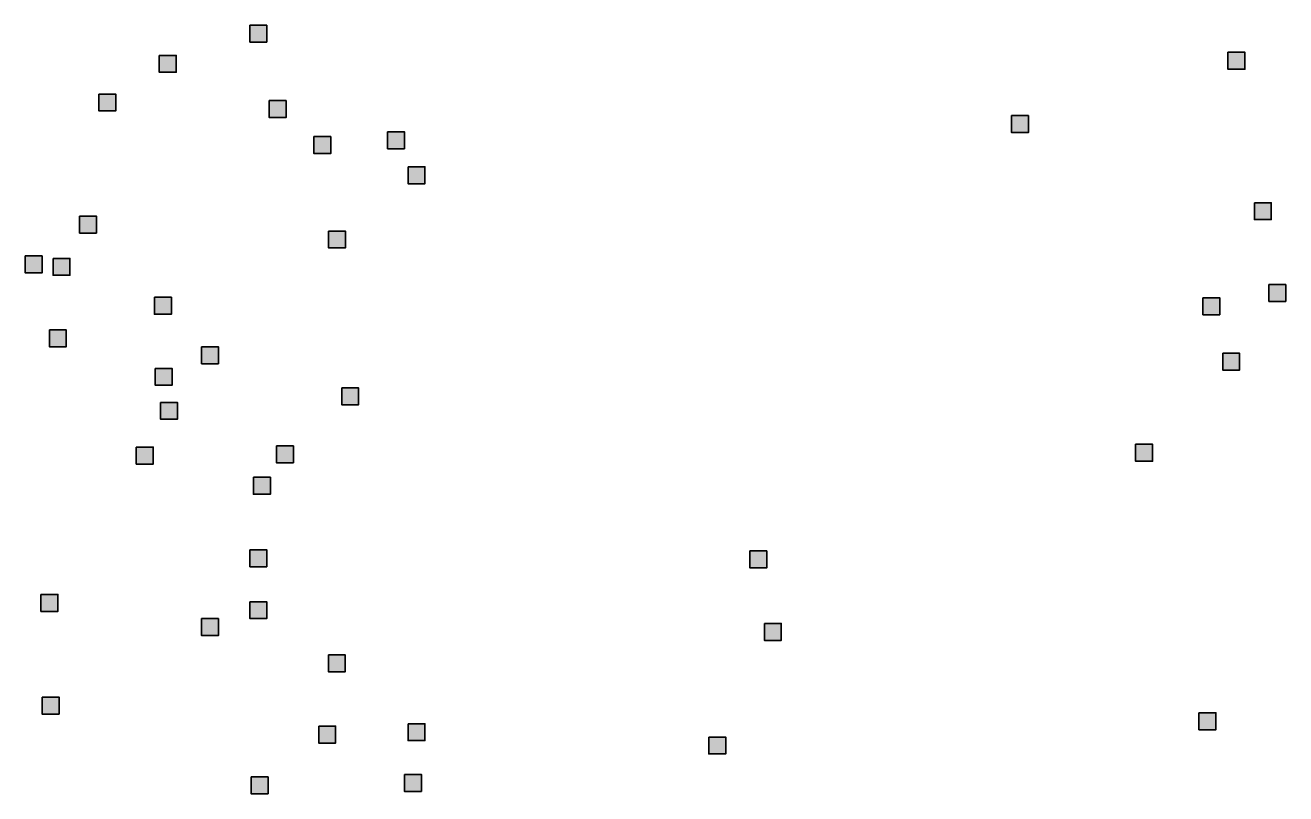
# Model space of a CAD drawing. Extents: x 445.4 to 500, y 8728.7 to 8784.
# Drawn here: x 449.998 to 454.32, y 8742.622 to 8745.258 of the extents above; entities that cross this region are included whole.
import ezdxf

# ---------------------------------------------------------------- set-up
doc = ezdxf.new("R2010")
doc.units = 0
doc.header["$LTSCALE"] = 0.064
doc.layers.add('2', color=7, linetype='Continuous', lineweight=25)

msp = doc.modelspace()

# ---------------------------------------------------------------- hatches: boundary and pattern name
at = {"layer": '2'}
for points in [[(450.7678, 8745.2583), (450.8258, 8745.2583), (450.8258, 8745.2003), (450.7678, 8745.2003)], [(450.4572, 8745.1547), (450.5152, 8745.1547), (450.5152, 8745.0967), (450.4572, 8745.0967)], [(454.1215, 8745.1654), (454.1795, 8745.1654), (454.1795, 8745.1074), (454.1215, 8745.1074)], [(450.2502, 8745.0221), (450.3082, 8745.0221), (450.3082, 8744.9641), (450.2502, 8744.9641)], [(450.834, 8744.9996), (450.892, 8744.9996), (450.892, 8744.9416), (450.834, 8744.9416)], [(453.3795, 8744.9481), (453.4375, 8744.9481), (453.4375, 8744.8901), (453.3795, 8744.8901)], [(451.2399, 8744.8928), (451.2979, 8744.8928), (451.2979, 8744.8348), (451.2399, 8744.8348)], [(450.9873, 8744.8762), (451.0453, 8744.8762), (451.0453, 8744.8182), (450.9873, 8744.8182)], [(451.3103, 8744.7726), (451.3683, 8744.7726), (451.3683, 8744.7146), (451.3103, 8744.7146)], [(454.212, 8744.6493), (454.27, 8744.6493), (454.27, 8744.5913), (454.212, 8744.5913)], [(450.1839, 8744.6035), (450.2419, 8744.6035), (450.2419, 8744.5455), (450.1839, 8744.5455)], [(451.0375, 8744.5522), (451.0955, 8744.5522), (451.0955, 8744.4942), (451.0375, 8744.4942)], [(449.9975, 8744.4668), (450.0555, 8744.4668), (450.0555, 8744.4088), (449.9975, 8744.4088)], [(450.0928, 8744.4585), (450.1508, 8744.4585), (450.1508, 8744.4005), (450.0928, 8744.4005)], [(454.2618, 8744.3686), (454.3198, 8744.3686), (454.3198, 8744.3106), (454.2618, 8744.3106)], [(450.4407, 8744.3251), (450.4987, 8744.3251), (450.4987, 8744.2671), (450.4407, 8744.2671)], [(454.0356, 8744.3233), (454.0936, 8744.3233), (454.0936, 8744.2653), (454.0356, 8744.2653)], [(450.0804, 8744.2132), (450.1384, 8744.2132), (450.1384, 8744.1552), (450.0804, 8744.1552)], [(450.6022, 8744.1552), (450.6602, 8744.1552), (450.6602, 8744.0972), (450.6022, 8744.0972)], [(454.1034, 8744.1332), (454.1614, 8744.1332), (454.1614, 8744.0752), (454.1034, 8744.0752)], [(450.4433, 8744.0812), (450.5013, 8744.0812), (450.5013, 8744.0232), (450.4433, 8744.0232)], [(451.0826, 8744.0143), (451.1406, 8744.0143), (451.1406, 8743.9563), (451.0826, 8743.9563)], [(450.4614, 8743.9646), (450.5194, 8743.9646), (450.5194, 8743.9066), (450.4614, 8743.9066)], [(450.3785, 8743.8112), (450.4365, 8743.8112), (450.4365, 8743.7532), (450.3785, 8743.7532)], [(450.8589, 8743.8154), (450.9169, 8743.8154), (450.9169, 8743.7574), (450.8589, 8743.7574)], [(453.8048, 8743.8208), (453.8628, 8743.8208), (453.8628, 8743.7628), (453.8048, 8743.7628)], [(450.7802, 8743.7076), (450.8382, 8743.7076), (450.8382, 8743.6496), (450.7802, 8743.6496)], [(450.7678, 8743.459), (450.8258, 8743.459), (450.8258, 8743.401), (450.7678, 8743.401)], [(452.4823, 8743.4549), (452.5403, 8743.4549), (452.5403, 8743.3969), (452.4823, 8743.3969)], [(450.0514, 8743.3057), (450.1094, 8743.3057), (450.1094, 8743.2477), (450.0514, 8743.2477)], [(450.7678, 8743.2808), (450.8258, 8743.2808), (450.8258, 8743.2228), (450.7678, 8743.2228)], [(450.6022, 8743.2228), (450.6602, 8743.2228), (450.6602, 8743.1648), (450.6022, 8743.1648)], [(452.532, 8743.2062), (452.59, 8743.2062), (452.59, 8743.1482), (452.532, 8743.1482)], [(451.037, 8743.0985), (451.095, 8743.0985), (451.095, 8743.0405), (451.037, 8743.0405)], [(450.0555, 8742.9535), (450.1135, 8742.9535), (450.1135, 8742.8955), (450.0555, 8742.8955)], [(454.022, 8742.8999), (454.08, 8742.8999), (454.08, 8742.8419), (454.022, 8742.8419)], [(451.0039, 8742.854), (451.0619, 8742.854), (451.0619, 8742.796), (451.0039, 8742.796)], [(451.3103, 8742.8623), (451.3683, 8742.8623), (451.3683, 8742.8043), (451.3103, 8742.8043)], [(452.3415, 8742.8167), (452.3995, 8742.8167), (452.3995, 8742.7587), (452.3415, 8742.7587)], [(450.772, 8742.68), (450.83, 8742.68), (450.83, 8742.622), (450.772, 8742.622)], [(451.2979, 8742.6883), (451.3559, 8742.6883), (451.3559, 8742.6303), (451.2979, 8742.6303)]]:
    msp.add_hatch(color=256, dxfattribs=at).paths.add_polyline_path(points)

# ---------------------------------------------------------------- linework, layer by layer
for points in [[(450.7678, 8745.2583), (450.8258, 8745.2583), (450.8258, 8745.2003), (450.7678, 8745.2003)], [(450.4572, 8745.1547), (450.5152, 8745.1547), (450.5152, 8745.0967), (450.4572, 8745.0967)], [(454.1215, 8745.1654), (454.1795, 8745.1654), (454.1795, 8745.1074), (454.1215, 8745.1074)], [(450.2502, 8745.0221), (450.3082, 8745.0221), (450.3082, 8744.9641), (450.2502, 8744.9641)], [(450.834, 8744.9996), (450.892, 8744.9996), (450.892, 8744.9416), (450.834, 8744.9416)], [(453.3795, 8744.9481), (453.4375, 8744.9481), (453.4375, 8744.8901), (453.3795, 8744.8901)], [(451.2399, 8744.8928), (451.2979, 8744.8928), (451.2979, 8744.8348), (451.2399, 8744.8348)], [(450.9873, 8744.8762), (451.0453, 8744.8762), (451.0453, 8744.8182), (450.9873, 8744.8182)], [(451.3103, 8744.7726), (451.3683, 8744.7726), (451.3683, 8744.7146), (451.3103, 8744.7146)], [(454.212, 8744.6493), (454.27, 8744.6493), (454.27, 8744.5913), (454.212, 8744.5913)], [(450.1839, 8744.6035), (450.2419, 8744.6035), (450.2419, 8744.5455), (450.1839, 8744.5455)], [(451.0375, 8744.5522), (451.0955, 8744.5522), (451.0955, 8744.4942), (451.0375, 8744.4942)], [(449.9975, 8744.4668), (450.0555, 8744.4668), (450.0555, 8744.4088), (449.9975, 8744.4088)], [(450.0928, 8744.4585), (450.1508, 8744.4585), (450.1508, 8744.4005), (450.0928, 8744.4005)], [(454.2618, 8744.3686), (454.3198, 8744.3686), (454.3198, 8744.3106), (454.2618, 8744.3106)], [(450.4407, 8744.3251), (450.4987, 8744.3251), (450.4987, 8744.2671), (450.4407, 8744.2671)], [(454.0356, 8744.3233), (454.0936, 8744.3233), (454.0936, 8744.2653), (454.0356, 8744.2653)], [(450.0804, 8744.2132), (450.1384, 8744.2132), (450.1384, 8744.1552), (450.0804, 8744.1552)], [(450.6022, 8744.1552), (450.6602, 8744.1552), (450.6602, 8744.0972), (450.6022, 8744.0972)], [(454.1034, 8744.1332), (454.1614, 8744.1332), (454.1614, 8744.0752), (454.1034, 8744.0752)], [(450.4433, 8744.0812), (450.5013, 8744.0812), (450.5013, 8744.0232), (450.4433, 8744.0232)], [(451.0826, 8744.0143), (451.1406, 8744.0143), (451.1406, 8743.9563), (451.0826, 8743.9563)], [(450.4614, 8743.9646), (450.5194, 8743.9646), (450.5194, 8743.9066), (450.4614, 8743.9066)], [(450.3785, 8743.8112), (450.4365, 8743.8112), (450.4365, 8743.7532), (450.3785, 8743.7532)], [(450.8589, 8743.8154), (450.9169, 8743.8154), (450.9169, 8743.7574), (450.8589, 8743.7574)], [(453.8048, 8743.8208), (453.8628, 8743.8208), (453.8628, 8743.7628), (453.8048, 8743.7628)], [(450.7802, 8743.7076), (450.8382, 8743.7076), (450.8382, 8743.6496), (450.7802, 8743.6496)], [(450.7678, 8743.459), (450.8258, 8743.459), (450.8258, 8743.401), (450.7678, 8743.401)], [(452.4823, 8743.4549), (452.5403, 8743.4549), (452.5403, 8743.3969), (452.4823, 8743.3969)], [(450.0514, 8743.3057), (450.1094, 8743.3057), (450.1094, 8743.2477), (450.0514, 8743.2477)], [(450.7678, 8743.2808), (450.8258, 8743.2808), (450.8258, 8743.2228), (450.7678, 8743.2228)], [(450.6022, 8743.2228), (450.6602, 8743.2228), (450.6602, 8743.1648), (450.6022, 8743.1648)], [(452.532, 8743.2062), (452.59, 8743.2062), (452.59, 8743.1482), (452.532, 8743.1482)], [(451.037, 8743.0985), (451.095, 8743.0985), (451.095, 8743.0405), (451.037, 8743.0405)], [(450.0555, 8742.9535), (450.1135, 8742.9535), (450.1135, 8742.8955), (450.0555, 8742.8955)], [(454.022, 8742.8999), (454.08, 8742.8999), (454.08, 8742.8419), (454.022, 8742.8419)], [(451.0039, 8742.854), (451.0619, 8742.854), (451.0619, 8742.796), (451.0039, 8742.796)], [(451.3103, 8742.8623), (451.3683, 8742.8623), (451.3683, 8742.8043), (451.3103, 8742.8043)], [(452.3415, 8742.8167), (452.3995, 8742.8167), (452.3995, 8742.7587), (452.3415, 8742.7587)], [(450.772, 8742.68), (450.83, 8742.68), (450.83, 8742.622), (450.772, 8742.622)], [(451.2979, 8742.6883), (451.3559, 8742.6883), (451.3559, 8742.6303), (451.2979, 8742.6303)]]:
    msp.add_lwpolyline(points, close=True, dxfattribs=at)

doc.saveas('drawing.dxf')
